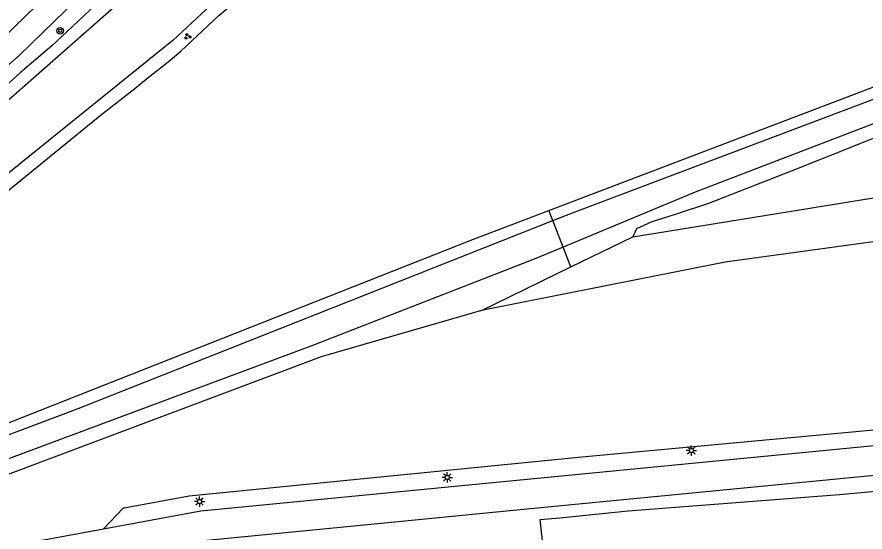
# Model space of a CAD drawing. Extents: x 135999 to 138000, y 396000 to 398501.
# Drawn here: x 136593.9 to 136696.4, y 396196.4 to 396258.6 of the extents above; entities that cross this region are included whole.
import ezdxf

# ---------------------------------------------------------------- set-up
doc = ezdxf.new("R2010")
doc.units = 0
for name, color, linetype in [('gg-knt-onverhard', 7, 'Continuous'), ('gg-knt-verharding', 7, 'Continuous'), ('gg-kntw-bovenkant insteek waterloop', 7, 'Continuous'), ('gg-kntw-waterlijn', 7, 'Continuous'), ('gt-grn-groengrens', 7, 'Continuous'), ('gt-grn-vlakafsluiter', 7, 'Continuous'), ('gt-symb-boom', 7, 'Continuous'), ('gt-symb-groenvak', 7, 'Continuous'), ('gt-symb-lichtmast', 7, 'Continuous')]:
    doc.layers.add(name, color=color, linetype=linetype)

# ---------------------------------------------------------------- blocks, each defined once
blk = doc.blocks.new('gt0-LMAST')
at = {"layer": 'gt-symb-lichtmast'}
for p, q in [((-0.18, 0.17), (-0.45, 0.44)), ((-0.01, 0.25), (-0.01, 0.62)), ((0.17, 0.17), (0.44, 0.44)), ((-0.26, 0), (-0.63, 0)), ((-0.18, -0.18), (-0.45, -0.45)), ((-0.01, -0.25), (-0.01, -0.63)), ((0.44, -0.45), (0.17, -0.18)), ((0.24, 0), (0.62, 0))]:
    blk.add_line(p, q, dxfattribs=at)
blk.add_circle((-0.01, 0), 0.25, dxfattribs=at)
blk = doc.blocks.new('gt0-BOOM')
at = {"layer": 'gt-symb-boom'}
for radius in [0.4, 0.2]:
    blk.add_circle((0, 0), radius, dxfattribs=at)
blk = doc.blocks.new('gt0-GRVAK')
at = {"layer": 'gt-symb-groenvak'}
for p, q in [((-0.11, 0.19), (-0.23, 0.24)), ((-0.18, 0.15), (0.09, 0.15)), ((-0.09, 0.21), (-0.16, 0.32)), ((-0.05, 0.21), (-0.05, 0.39)), ((0, 0.21), (0.06, 0.32)), ((0.02, 0.19), (0.13, 0.24)), ((0.26, -0.05), (0.2, 0.06)), ((0.3, -0.05), (0.3, 0.13)), ((0.35, -0.05), (0.41, 0.06)), ((-0.24, -0.23), (-0.36, -0.18)), ((-0.32, -0.26), (-0.05, -0.26)), ((-0.23, -0.21), (-0.29, -0.1)), ((-0.18, -0.2), (-0.18, -0.02)), ((-0.14, -0.21), (-0.07, -0.1)), ((-0.12, -0.23), (0, -0.18)), ((0.24, -0.07), (0.12, -0.02)), ((0.17, -0.11), (0.44, -0.11)), ((0.37, -0.07), (0.49, -0.02))]:
    blk.add_line(p, q, dxfattribs=at)

msp = doc.modelspace()

# ---------------------------------------------------------------- linework, layer by layer
at = {"layer": 'gg-knt-onverhard'}
for points in [[(136546.67, 396203.73), (136546.85, 396203.85), (136549.73, 396207.18), (136555.34, 396216.58), (136558.81, 396222.68), (136563.33, 396228.9), (136570.95, 396237.2), (136579.14, 396244.61), (136592.19, 396256.09), (136601.68, 396265.36), (136605.86, 396272.24), (136606.51, 396276.43), (136605.28, 396279.9), (136602.69, 396283.22), (136602.01, 396283.73)], [(136576.68, 396238.51), (136581.06, 396242.46), (136594.14, 396253.98), (136603.94, 396263.55), (136608.61, 396271.24), (136609.35, 396275.99)]]:
    msp.add_lwpolyline(points, dxfattribs=at)
at = {"layer": 'gg-knt-verharding'}
msp.add_line((136653.04, 396198.91), (136709.29, 396204.38), dxfattribs=at)
for points in [[(136604.32, 396196.75), (136616.08, 396198.91), (136708.27, 396207.88)], [(136594.9, 396191.36), (136616.88, 396195.4), (136640.33, 396197.68), (136653.04, 396198.91)], [(136586.13, 396193.94), (136593.18, 396194.7), (136604.32, 396196.75)]]:
    msp.add_lwpolyline(points, dxfattribs=at)
at = {"layer": 'gg-kntw-bovenkant insteek waterloop'}
for points in [[(136636.57, 396297.7), (136636.08, 396297.06), (136634.51, 396293.96), (136633.5, 396292.23), (136630.82, 396288.36), (136628.8, 396285.02), (136627.68, 396283.37), (136625.38, 396280.17), (136624.17, 396278.58), (136622.87, 396277.12), (136621.65, 396275.9), (136619.04, 396273.42), (136617.29, 396271.83), (136616.17, 396270.9), (136610.46, 396266.66), (136609.68, 396266.04), (136608.92, 396265.38), (136599.9, 396256.84), (136598.08, 396255.17), (136594.26, 396251.88), (136586, 396244.44), (136578.53, 396237.46)], [(136592.77, 396237.62), (136599.56, 396243.13), (136603.92, 396246.71), (136608.11, 396250), (136609.73, 396251.34), (136612.14, 396253.2), (136613.67, 396254.49), (136618.28, 396258.81), (136620.55, 396260.78), (136629.68, 396269.65), (136631.02, 396271.13), (136633.76, 396274.48), (136635, 396276.3)], [(136658.15, 396235.24), (136703.88, 396252.65)], [(136698.01, 396244.22), (136694.91, 396242.97), (136687.43, 396240), (136677.43, 396236.1), (136673.4, 396234.77), (136670.58, 396233.88), (136668.75, 396233.01), (136668.29, 396232.07)], [(136668.29, 396232.07), (136713.27, 396239.36), (136715.14, 396239.49)], [(136583.85, 396206.03), (136649.06, 396231.78), (136658.15, 396235.24)], [(136713.77, 396233.69), (136679.45, 396229), (136650.02, 396223.14)], [(136650.02, 396223.14), (136630.63, 396217.54), (136585.36, 396200.55)]]:
    msp.add_lwpolyline(points, dxfattribs=at)
at = {"layer": 'gg-kntw-waterlijn'}
for points in [[(136617.74, 396270.17), (136615, 396268.11), (136585.75, 396242.39)], [(136658.62, 396234.02), (136661.01, 396234.97), (136701, 396250.09), (136740.26, 396264.08), (136741.28, 396262.81), (136740.84, 396261.78), (136706.81, 396249.36), (136675.81, 396237.46), (136659.86, 396230.81)], [(136618.99, 396261.67), (136612.75, 396255.82), (136591.17, 396238.43)], [(136585.34, 396205.28), (136601.28, 396211.31), (136658.62, 396234.02)], [(136659.86, 396230.81), (136656.58, 396229.44), (136629.72, 396218.95), (136586.34, 396202.8), (136585.34, 396205.28)]]:
    msp.add_lwpolyline(points, dxfattribs=at)
at = {"layer": 'gt-grn-groengrens'}
for points in [[(136799.49, 396206.8), (136785.09, 396208.42), (136770.25, 396209.8), (136763.35, 396210.36), (136741.02, 396210.61), (136722.6, 396210.45), (136711.33, 396210.12), (136696.97, 396208.66), (136662.15, 396205.42), (136614.7, 396200.72), (136606.83, 396199.26), (136606.71, 396199.23), (136604.32, 396196.75)], [(136657.92, 396190.79), (136657.22, 396196.76), (136657.12, 396197.87), (136659.48, 396198.07), (136667.75, 396198.92), (136693.25, 396200.89), (136712.77, 396202.73), (136723.64, 396202.99), (136751.45, 396203.26), (136762.85, 396202.99), (136788.02, 396201.14), (136801.26, 396199.81), (136810.8, 396198.22), (136825.11, 396196.9), (136847.62, 396196.63), (136865.09, 396198.71)]]:
    msp.add_lwpolyline(points, dxfattribs=at)
at = {"layer": 'gt-grn-vlakafsluiter'}
for p, q in [((136658.62, 396234.02), (136658.15, 396235.24)), ((136659.86, 396230.81), (136658.62, 396234.02)), ((136660.79, 396228.41), (136668.29, 396232.07)), ((136660.79, 396228.41), (136659.86, 396230.81)), ((136650.02, 396223.14), (136660.79, 396228.41))]:
    msp.add_line(p, q, dxfattribs=at)

# ---------------------------------------------------------------- block references
at = {"layer": 'gt-symb-boom'}
msp.add_blockref('gt0-BOOM', (136599.11, 396256.97), dxfattribs=at)
at = {"layer": 'gt-symb-groenvak'}
msp.add_blockref('gt0-GRVAK', (136614.48, 396256.28), dxfattribs=at)
at = {"layer": 'gt-symb-lichtmast'}
for p in [(136675.37, 396206.22), (136645.87, 396202.97), (136615.95, 396200.05)]:
    msp.add_blockref('gt0-LMAST', p, dxfattribs=at)

doc.saveas('drawing.dxf')
